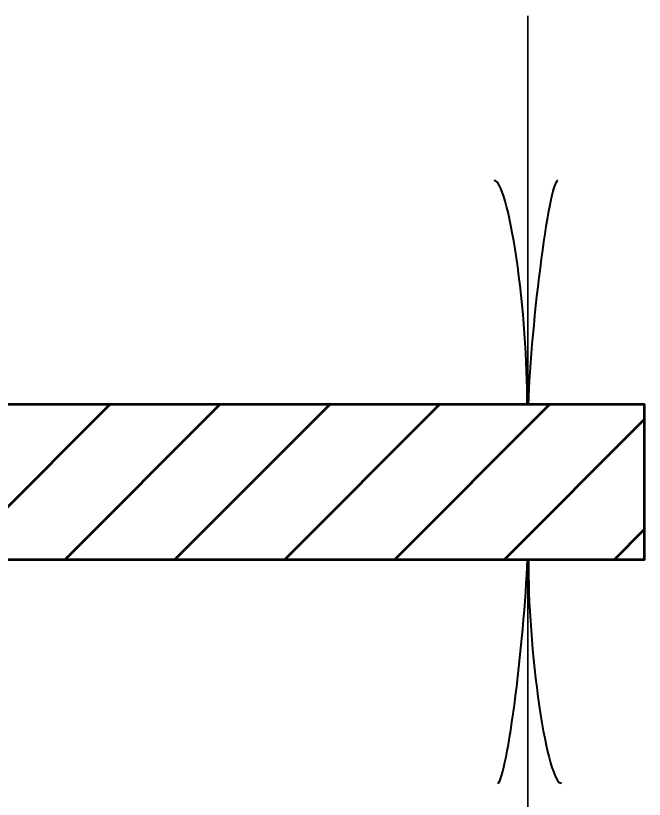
# Model space of a CAD drawing. Extents: x -32 to 824, y -6 to 538.
# Drawn here: x 232.31 to 242.01, y 426.61 to 438.71 of the extents above; entities that cross this region are included whole.
import ezdxf

# ---------------------------------------------------------------- set-up
doc = ezdxf.new("R2010")
doc.units = 0
doc.header["$LTSCALE"] = 1.1
doc.layers.add('1', color=7, linetype='Continuous', lineweight=53)

msp = doc.modelspace()

# ---------------------------------------------------------------- linework, layer by layer
at = {"layer": '1', "lineweight": 35}
for p, q in [((240.215, 432.713), (240.215, 438.713)), ((240.215, 430.313), (240.215, 417.113))]:
    msp.add_line(p, q, dxfattribs=at)
at = {"layer": '1'}
for p, q in [((231.815, 430.761), (233.768, 432.713)), ((233.065, 430.313), (235.465, 432.713)), ((234.762, 430.313), (237.162, 432.713)), ((236.459, 430.313), (238.859, 432.713)), ((238.156, 430.313), (240.556, 432.713)), ((239.853, 430.313), (242.015, 432.475)), ((241.55, 430.313), (242.015, 430.778))]:
    msp.add_line(p, q, dxfattribs=at)
msp.add_lwpolyline([(231.815, 432.713), (242.015, 432.713), (242.015, 430.313), (231.815, 430.313)], dxfattribs=at)
at = {"layer": '1', "lineweight": 40}
for centre, major_axis, ratio, start_param, end_param in [((239.884, 434.023), (0.187, -2.143), 0.122415, 0.896353, 3.141593), ((240.469, 434.058), (-0.211, -2.108), 0.07063, 3.140715, 5.41811), ((239.961, 428.969), (0.211, 2.108), 0.07063, 3.140715, 5.41811), ((240.547, 429.004), (-0.187, 2.143), 0.122415, 0.896353, 3.141593)]:
    msp.add_ellipse(centre, major_axis=major_axis, ratio=ratio, start_param=start_param, end_param=end_param, dxfattribs=at)

doc.saveas('drawing.dxf')
